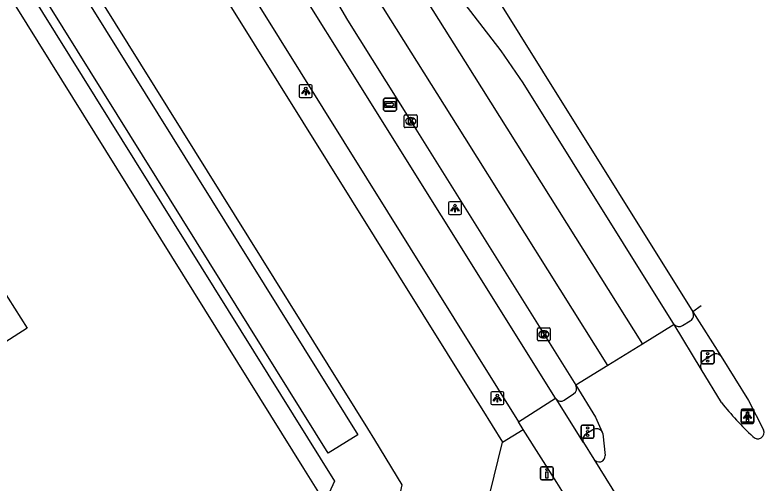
# Model space of a CAD drawing. Extents: x 159280 to 160375, y 384531 to 385872.
# Drawn here: x 159834.9 to 159893.1, y 385514.9 to 385551.3 of the extents above; entities that cross this region are included whole.
import ezdxf

# ---------------------------------------------------------------- set-up
doc = ezdxf.new("R2010")
doc.units = 0
for name, color, linetype in [('IMGEO_Drukknoppaal', 7, 'Continuous'), ('IMGEO_Fietspad_gesloten', 7, 'Continuous'), ('IMGEO_Kolk', 7, 'Continuous'), ('IMGEO_Lichtpunt', 7, 'Continuous'), ('IMGEO_Pand', 7, 'Continuous'), ('IMGEO_Portaal', 7, 'Continuous'), ('IMGEO_Rijbaan_regionaal_gesloten', 7, 'Continuous'), ('IMGEO_Verkeersregelinstallatiepaal', 7, 'Continuous'), ('IMGEO_Voetpad_open', 7, 'Continuous'), ('IMGEO_Wegwijzer', 7, 'Continuous')]:
    doc.layers.add(name, color=color, linetype=linetype)

msp = doc.modelspace()

# ---------------------------------------------------------------- linework, layer by layer
at = {"layer": 'IMGEO_Drukknoppaal'}
for p, q in [((159875.763, 385515.305), (159875.763, 385516.105)), ((159875.763, 385516.105), (159875.763, 385515.305)), ((159875.863, 385516.205), (159876.653, 385516.205)), ((159876.653, 385516.205), (159875.863, 385516.205)), ((159876.753, 385516.105), (159876.753, 385515.305)), ((159876.753, 385515.305), (159876.753, 385516.105)), ((159876.653, 385515.205), (159875.863, 385515.205)), ((159875.863, 385515.205), (159876.653, 385515.205))]:
    msp.add_line(p, q, dxfattribs=at)
msp.add_lwpolyline([(159876.333, 385515.83), (159876.333, 385515.33), (159876.183, 385515.33), (159876.183, 385515.83), (159876.333, 385515.83)], dxfattribs=at)
msp.add_circle((159876.258, 385515.995), 0.085, dxfattribs=at)
for centre, start, end in [((159875.863, 385516.105), 90, 180), ((159875.863, 385516.105), 90, 180), ((159876.653, 385516.105), 0, 90), ((159876.653, 385516.105), 360, 90), ((159875.863, 385515.305), 180, 270), ((159875.863, 385515.305), 180, 270), ((159876.653, 385515.305), 270, 0), ((159876.653, 385515.305), 270, 0)]:
    msp.add_arc(centre, 0.1, start, end, dxfattribs=at)
at = {"layer": 'IMGEO_Fietspad_gesloten'}
for points in [[(159683.485, 385818.555), (159695.188, 385802.278), (159729.815, 385750), (159737.215, 385738.828), (159738.844, 385736.282), (159769.444, 385687.297), (159773.292, 385681.136), (159801.995, 385635.214), (159838.479, 385576.785), (159874.063, 385519.7)], [(159876.93, 385521.556), (159841.351, 385578.498), (159804.978, 385636.776), (159794.348, 385653.769)], [(159874.063, 385519.7), (159876.93, 385521.556)], [(159876.93, 385521.556), (159876.969, 385521.494)], [(159879.107, 385518.094), (159876.969, 385521.494)], [(159874.426, 385519.123), (159874.063, 385519.7)], [(159878.843, 385512.098), (159877.022, 385514.995), (159874.426, 385519.123)], [(159879.107, 385518.094), (159879.899, 385516.804)]]:
    msp.add_lwpolyline(points, dxfattribs=at)
at = {"layer": 'IMGEO_Kolk'}
for p, q in [((159865.17, 385542.657), (159865.17, 385543.509)), ((159865.245, 385543.583), (159866.097, 385543.583)), ((159865.658, 385543.363), (159865.683, 385543.363)), ((159866.171, 385543.509), (159866.171, 385542.657)), ((159865.681, 385542.803), (159865.656, 385542.803)), ((159866.097, 385542.583), (159865.245, 385542.583)), ((159875.596, 385527.011), (159876.448, 385527.011)), ((159875.521, 385526.085), (159875.521, 385526.937)), ((159876.009, 385526.791), (159876.034, 385526.791)), ((159876.522, 385526.937), (159876.522, 385526.085)), ((159876.448, 385526.011), (159875.596, 385526.011)), ((159876.032, 385526.231), (159876.007, 385526.231))]:
    msp.add_line(p, q, dxfattribs=at)
for points in [[(159865.17, 385542.657), (159865.17, 385543.509)], [(159865.245, 385543.583), (159866.097, 385543.583)], [(159866.171, 385543.509), (159866.171, 385542.657)], [(159865.491, 385543.283), (159865.614, 385543.283), (159865.614, 385543.132), (159865.744, 385543.283), (159865.908, 385543.283), (159865.762, 385543.132), (159865.915, 385542.883), (159865.763, 385542.883), (159865.678, 385543.047), (159865.614, 385542.98), (159865.614, 385542.883), (159865.491, 385542.883), (159865.491, 385543.283)], [(159866.097, 385542.583), (159865.245, 385542.583)], [(159875.596, 385527.011), (159876.448, 385527.011)], [(159875.521, 385526.085), (159875.521, 385526.937)], [(159875.842, 385526.711), (159875.965, 385526.711), (159875.965, 385526.56), (159876.095, 385526.711), (159876.259, 385526.711), (159876.113, 385526.56), (159876.266, 385526.311), (159876.114, 385526.311), (159876.029, 385526.475), (159875.965, 385526.408), (159875.965, 385526.311), (159875.842, 385526.311), (159875.842, 385526.711)], [(159876.522, 385526.937), (159876.522, 385526.085)], [(159876.448, 385526.011), (159875.596, 385526.011)]]:
    msp.add_lwpolyline(points, dxfattribs=at)
for centre, start, end in [((159865.247, 385543.507), 91.55205, 178.44795), ((159865.247, 385543.507), 91.55205, 178.44795), ((159866.095, 385543.507), 1.55205, 88.44795), ((159866.095, 385543.507), 1.55205, 88.44795), ((159865.247, 385542.659), 181.55205, 268.44795), ((159865.247, 385542.659), 181.55205, 268.44795), ((159866.095, 385542.659), 271.55205, 358.44795), ((159866.095, 385542.659), 271.55205, 358.44795), ((159875.598, 385526.935), 91.55205, 178.44795), ((159875.598, 385526.935), 91.55205, 178.44795), ((159876.446, 385526.935), 1.55205, 88.44795), ((159876.446, 385526.935), 1.55205, 88.44795), ((159875.598, 385526.087), 181.55205, 268.44795), ((159875.598, 385526.087), 181.55205, 268.44795), ((159876.446, 385526.087), 271.55205, 358.44795), ((159876.446, 385526.087), 271.55205, 358.44795)]:
    msp.add_arc(centre, 0.0765, start, end, dxfattribs=at)
for centre, major_axis, ratio, start_param, end_param in [((159865.657, 385543.083), (-0.387, 0.002), 0.722429, 4.712389, 7.853982), ((159865.682, 385543.083), (-0.39, 0.002), 0.717154, 1.570796, 4.712389), ((159876.008, 385526.511), (-0.387, 0.002), 0.722429, 4.712389, 7.853982), ((159876.033, 385526.511), (-0.39, 0.002), 0.717154, 1.570796, 4.712389)]:
    msp.add_ellipse(centre, major_axis=major_axis, ratio=ratio, start_param=start_param, end_param=end_param, dxfattribs=at)
at = {"layer": 'IMGEO_Lichtpunt'}
for p, q in [((159857.01, 385545.826), (159857.01, 385545.019)), ((159857.01, 385545.826), (159857.01, 385545.019)), ((159857.912, 385545.921), (159857.104, 385545.921)), ((159857.912, 385545.921), (159857.104, 385545.921)), ((159858.006, 385545.019), (159858.006, 385545.826)), ((159858.006, 385545.019), (159858.006, 385545.826)), ((159857.104, 385544.925), (159857.912, 385544.925)), ((159857.104, 385544.925), (159857.912, 385544.925)), ((159868.616, 385536.724), (159868.616, 385535.917)), ((159868.616, 385536.724), (159868.616, 385535.917)), ((159869.518, 385536.819), (159868.71, 385536.819)), ((159869.518, 385536.819), (159868.71, 385536.819)), ((159869.612, 385535.917), (159869.612, 385536.724)), ((159869.612, 385535.917), (159869.612, 385536.724)), ((159868.71, 385535.823), (159869.518, 385535.823)), ((159868.71, 385535.823), (159869.518, 385535.823)), ((159871.906, 385521.952), (159871.906, 385521.145)), ((159871.906, 385521.952), (159871.906, 385521.145)), ((159872.808, 385522.047), (159872, 385522.047)), ((159872.808, 385522.047), (159872, 385522.047)), ((159872.902, 385521.145), (159872.902, 385521.952)), ((159872.902, 385521.145), (159872.902, 385521.952)), ((159872, 385521.051), (159872.808, 385521.051)), ((159872, 385521.051), (159872.808, 385521.051)), ((159891.369, 385520.599), (159891.369, 385519.792)), ((159891.369, 385520.599), (159891.369, 385519.792)), ((159892.271, 385520.694), (159891.463, 385520.694)), ((159892.271, 385520.694), (159891.463, 385520.694)), ((159892.365, 385519.792), (159892.365, 385520.599)), ((159892.365, 385519.792), (159892.365, 385520.599)), ((159891.463, 385519.698), (159892.271, 385519.698)), ((159891.463, 385519.698), (159892.271, 385519.698))]:
    msp.add_line(p, q, dxfattribs=at)
for points in [[(159857.384, 385545.49), (159857.423, 385545.462), (159857.235, 385545.2), (159857.197, 385545.227), (159857.384, 385545.49)], [(159857.486, 385545.442), (159857.533, 385545.442), (159857.533, 385545.12), (159857.486, 385545.12), (159857.486, 385545.442)], [(159857.596, 385545.462), (159857.634, 385545.489), (159857.821, 385545.227), (159857.782, 385545.199), (159857.596, 385545.462)], [(159868.99, 385536.388), (159869.029, 385536.36), (159868.841, 385536.098), (159868.803, 385536.125), (159868.99, 385536.388)], [(159869.092, 385536.34), (159869.139, 385536.34), (159869.139, 385536.018), (159869.092, 385536.018), (159869.092, 385536.34)], [(159869.202, 385536.36), (159869.24, 385536.387), (159869.427, 385536.125), (159869.388, 385536.097), (159869.202, 385536.36)], [(159872.28, 385521.616), (159872.319, 385521.588), (159872.131, 385521.326), (159872.093, 385521.353), (159872.28, 385521.616)], [(159872.382, 385521.568), (159872.429, 385521.568), (159872.429, 385521.246), (159872.382, 385521.246), (159872.382, 385521.568)], [(159872.492, 385521.588), (159872.53, 385521.615), (159872.717, 385521.353), (159872.678, 385521.325), (159872.492, 385521.588)], [(159891.743, 385520.263), (159891.782, 385520.235), (159891.594, 385519.973), (159891.556, 385520), (159891.743, 385520.263)], [(159891.845, 385520.215), (159891.892, 385520.215), (159891.892, 385519.893), (159891.845, 385519.893), (159891.845, 385520.215)], [(159891.955, 385520.235), (159891.993, 385520.262), (159892.18, 385520), (159892.141, 385519.972), (159891.955, 385520.235)]]:
    msp.add_lwpolyline(points, dxfattribs=at)
for centre in [(159857.509, 385545.624), (159869.115, 385536.522), (159872.405, 385521.75), (159891.868, 385520.397)]:
    msp.add_circle(centre, 0.0994, dxfattribs=at)
for centre, start, end in [((159857.104, 385545.826), 90, 180), ((159857.104, 385545.826), 90, 180), ((159857.912, 385545.826), 0, 90), ((159857.912, 385545.826), 0, 90), ((159857.104, 385545.019), 180, 270), ((159857.104, 385545.019), 180, 270), ((159857.912, 385545.019), 270, 0), ((159857.912, 385545.019), 270, 360), ((159868.71, 385536.724), 90, 180), ((159868.71, 385536.724), 90, 180), ((159869.518, 385536.724), 0, 90), ((159869.518, 385536.724), 0, 90), ((159868.71, 385535.917), 180, 270), ((159868.71, 385535.917), 180, 270), ((159869.518, 385535.917), 270, 0), ((159869.518, 385535.917), 270, 360), ((159872, 385521.952), 90, 180), ((159872, 385521.952), 90, 180), ((159872.808, 385521.952), 0, 90), ((159872.808, 385521.952), 0, 90), ((159872, 385521.145), 180, 270), ((159872, 385521.145), 180, 270), ((159872.808, 385521.145), 270, 0), ((159872.808, 385521.145), 270, 360), ((159891.463, 385520.599), 90, 180), ((159891.463, 385520.599), 90, 180), ((159892.271, 385520.599), 0, 90), ((159892.271, 385520.599), 0, 90), ((159891.463, 385519.792), 180, 270), ((159891.463, 385519.792), 180, 270), ((159892.271, 385519.792), 270, 0), ((159892.271, 385519.792), 270, 360)]:
    msp.add_arc(centre, 0.0946, start, end, dxfattribs=at)
at = {"layer": 'IMGEO_Pand'}
for points in [[(159857.661, 385513.679), (159858.523, 385514.215), (159857.359, 385516.083), (159817.007, 385580.869)], [(159829.433, 385527.278), (159833.876, 385530.104), (159835.849, 385527.003), (159831.406, 385524.177), (159829.433, 385527.278)]]:
    msp.add_lwpolyline(points, dxfattribs=at)
at = {"layer": 'IMGEO_Portaal'}
for p, q in [((159891.466, 385520.59), (159892.256, 385520.59)), ((159892.256, 385520.59), (159891.466, 385520.59)), ((159891.366, 385519.69), (159891.366, 385520.49)), ((159891.366, 385520.49), (159891.366, 385519.69)), ((159892.356, 385520.49), (159892.356, 385519.69)), ((159892.356, 385519.69), (159892.356, 385520.49)), ((159892.256, 385519.59), (159891.466, 385519.59)), ((159891.466, 385519.59), (159892.256, 385519.59))]:
    msp.add_line(p, q, dxfattribs=at)
msp.add_lwpolyline([(159891.786, 385520.465), (159891.936, 385520.465), (159891.936, 385519.715), (159891.786, 385519.715), (159891.786, 385520.465)], dxfattribs=at)
for centre, start, end in [((159891.466, 385520.49), 90, 180), ((159891.466, 385520.49), 90, 180), ((159892.256, 385520.49), 0, 90), ((159892.256, 385520.49), 360, 90), ((159891.466, 385519.69), 180, 270), ((159891.466, 385519.69), 180, 270), ((159892.256, 385519.69), 270, 0), ((159892.256, 385519.69), 270, 0)]:
    msp.add_arc(centre, 0.1, start, end, dxfattribs=at)
at = {"layer": 'IMGEO_Rijbaan_regionaal_gesloten'}
for points in [[(159798.174, 385671.514), (159816.144, 385642.784), (159875.925, 385546.962), (159887.6, 385528.252)], [(159847.311, 385577.733), (159848.72, 385574.794), (159856.451, 385559.128), (159859.251, 385553.533), (159860.75, 385550.932), (159865.672, 385543.084), (159878.498, 385522.546)], [(159881.002, 385524.089), (159869.867, 385541.818), (159847.311, 385577.733)], [(159856.171, 385570.012), (159861.173, 385561.589), (159869.908, 385547.698), (159883.705, 385525.756)], [(159886.157, 385527.267), (159886.062, 385527.424), (159874.411, 385546.065), (159872.704, 385548.551), (159856.171, 385570.012)], [(159888.265, 385528.715), (159887.6, 385528.252)], [(159887.6, 385528.252), (159889.8, 385524.776)], [(159886.157, 385527.267), (159883.705, 385525.756)], [(159888.267, 385523.793), (159886.157, 385527.267)], [(159883.705, 385525.756), (159881.002, 385524.089)], [(159889.8, 385524.776), (159891.94, 385521.367), (159893.093, 385519.087)], [(159881.002, 385524.089), (159878.498, 385522.546)], [(159889.835, 385521.211), (159888.267, 385523.793)], [(159878.498, 385522.546), (159880.029, 385520.062), (159880.559, 385518.907)], [(159880.559, 385518.907), (159880.608, 385518.764), (159880.797, 385517.09)], [(159879.899, 385516.804), (159886.901, 385505.534)]]:
    msp.add_lwpolyline(points, dxfattribs=at)
for centre, radius, start, end in [((159907.187, 385534.82), 22.053, 218.10654, 227.44751), ((159892.656, 385518.875), 0.486, 218.09144, 25.9319), ((159880.307, 385517.076), 0.49, 213.70564, 1.62621)]:
    msp.add_arc(centre, radius, start, end, dxfattribs=at)
at = {"layer": 'IMGEO_Verkeersregelinstallatiepaal'}
for p, q in [((159888.264, 385524.32), (159888.264, 385525.12)), ((159888.264, 385525.12), (159888.264, 385524.32)), ((159888.364, 385525.22), (159889.154, 385525.22)), ((159889.154, 385525.22), (159888.364, 385525.22)), ((159889.254, 385525.12), (159889.254, 385524.32)), ((159889.254, 385524.32), (159889.254, 385525.12)), ((159889.154, 385524.22), (159888.364, 385524.22)), ((159888.364, 385524.22), (159889.154, 385524.22)), ((159879.03, 385519.44), (159879.82, 385519.44)), ((159879.82, 385519.44), (159879.03, 385519.44)), ((159878.93, 385518.54), (159878.93, 385519.34)), ((159878.93, 385519.34), (159878.93, 385518.54)), ((159879.92, 385519.34), (159879.92, 385518.54)), ((159879.92, 385518.54), (159879.92, 385519.34)), ((159879.82, 385518.44), (159879.03, 385518.44)), ((159879.03, 385518.44), (159879.82, 385518.44))]:
    msp.add_line(p, q, dxfattribs=at)
for centre in [(159888.759, 385525.01), (159888.759, 385524.72), (159888.759, 385524.43), (159879.425, 385519.23), (159879.425, 385518.94), (159879.425, 385518.65)]:
    msp.add_circle(centre, 0.085, dxfattribs=at)
for centre, start, end in [((159888.364, 385525.12), 90, 180), ((159888.364, 385525.12), 90, 180), ((159889.154, 385525.12), 0, 90), ((159889.154, 385525.12), 360, 90), ((159888.364, 385524.32), 180, 270), ((159888.364, 385524.32), 180, 270), ((159889.154, 385524.32), 270, 0), ((159889.154, 385524.32), 270, 0), ((159879.03, 385519.34), 90, 180), ((159879.03, 385519.34), 90, 180), ((159879.82, 385519.34), 0, 90), ((159879.82, 385519.34), 360, 90), ((159879.03, 385518.54), 180, 270), ((159879.03, 385518.54), 180, 270), ((159879.82, 385518.54), 270, 0), ((159879.82, 385518.54), 270, 0)]:
    msp.add_arc(centre, 0.1, start, end, dxfattribs=at)
at = {"layer": 'IMGEO_Voetpad_open'}
for points in [[(159816.163, 385608.864), (159817.354, 385606.96), (159818.175, 385605.648), (159836.594, 385576.197), (159870.398, 385521.998), (159871.202, 385520.706), (159872.808, 385518.126)], [(159862.879, 385505.031), (159865.014, 385514.814), (159862.893, 385518.297), (159862.345, 385519.176), (159821.971, 385583.983), (159821.19, 385583.496), (159861.565, 385518.692), (159859.253, 385517.259), (159816.042, 385586.615), (159815.419, 385586.228), (159858.625, 385516.869), (159859.738, 385515.081), (159858.486, 385512.329)], [(159886.796, 385527.203), (159887.411, 385527.565)], [(159889.1, 385524.898), (159888.483, 385524.511)], [(159877.615, 385521.393), (159878.335, 385521.875)], [(159872.808, 385518.126), (159874.426, 385519.123)], [(159879.84, 385519.093), (159879.298, 385518.736)], [(159865.518, 385500.648), (159870.016, 385503.551), (159867.979, 385506.809), (159870.539, 385508.809), (159872.808, 385518.126)]]:
    msp.add_lwpolyline(points, dxfattribs=at)
for centre, radius, start, end in [((159887.179, 385527.998), 0.491, 298.14591, 31.08995), ((159886.512, 385527.588), 0.479, 222.16385, 306.39721), ((159889.392, 385524.507), 0.489, 33.45475, 126.77218), ((159888.736, 385524.043), 0.532, 118.41252, 208.10116), ((159878.069, 385522.295), 0.497, 302.38901, 30.30324), ((159877.343, 385521.771), 0.465, 216.49222, 305.73564), ((159880.116, 385518.676), 0.5, 27.50481, 123.48713), ((159879.496, 385518.328), 0.454, 115.86307, 211.00062)]:
    msp.add_arc(centre, radius, start, end, dxfattribs=at)
at = {"layer": 'IMGEO_Wegwijzer'}
for p, q in [((159863.566, 385543.974), (159863.566, 385544.774)), ((159863.566, 385544.774), (159863.566, 385543.974)), ((159863.666, 385544.874), (159864.456, 385544.874)), ((159864.456, 385544.874), (159863.666, 385544.874)), ((159864.556, 385544.774), (159864.556, 385543.974)), ((159864.556, 385543.974), (159864.556, 385544.774)), ((159864.456, 385543.874), (159863.666, 385543.874)), ((159863.666, 385543.874), (159864.456, 385543.874))]:
    msp.add_line(p, q, dxfattribs=at)
for points in [[(159863.667, 385544.606), (159864.455, 385544.606), (159864.455, 385544.142), (159863.667, 385544.142), (159863.667, 385544.606)], [(159863.732, 385544.458), (159863.732, 385544.374), (159863.732, 385544.29), (159864.143, 385544.29), (159864.143, 385544.207), (159864.39, 385544.374), (159864.143, 385544.541), (159864.143, 385544.458), (159863.732, 385544.458)]]:
    msp.add_lwpolyline(points, dxfattribs=at)
for centre, start, end in [((159863.666, 385544.774), 90, 180), ((159863.666, 385544.774), 90, 180), ((159864.456, 385544.774), 0, 90), ((159864.456, 385544.774), 360, 90), ((159863.666, 385543.974), 180, 270), ((159863.666, 385543.974), 180, 270), ((159864.456, 385543.974), 270, 0), ((159864.456, 385543.974), 270, 0)]:
    msp.add_arc(centre, 0.1, start, end, dxfattribs=at)

doc.saveas('drawing.dxf')
